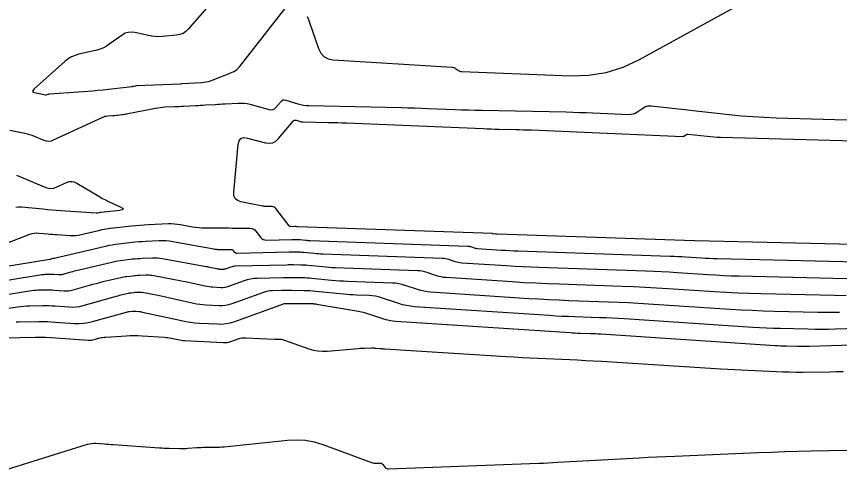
# Model space of a CAD drawing. Extents: x 1768942 to 1774819, y 723037 to 732099.
# Drawn here: x 1770696.7 to 1770786.5, y 731389.7 to 731439.3 of the extents above; entities that cross this region are included whole.
import ezdxf

# ---------------------------------------------------------------- set-up
doc = ezdxf.new("R2010")
doc.units = 0
doc.layers.add('R_Contours', color=7, linetype='Continuous')

msp = doc.modelspace()

# ---------------------------------------------------------------- linework, layer by layer
at = {"layer": 'R_Contours'}
for points in [[(1770720.032, 731443.185), (1770715.475, 731437.917), (1770715.205, 731437.656), (1770714.901, 731437.459), (1770714.564, 731437.326), (1770714.194, 731437.258), (1770712.634, 731437.115), (1770712.255, 731437.095), (1770711.877, 731437.105), (1770711.501, 731437.145), (1770711.127, 731437.215), (1770709.636, 731437.556), (1770709.271, 731437.603), (1770708.921, 731437.573), (1770708.587, 731437.465), (1770708.269, 731437.28), (1770706.856, 731436.265), (1770706.509, 731436.04), (1770706.144, 731435.853), (1770705.763, 731435.705), (1770705.364, 731435.594), (1770703.549, 731435.187), (1770703.123, 731435.064), (1770702.724, 731434.89), (1770702.35, 731434.666), (1770702.002, 731434.392), (1770698.615, 731431.361), (1770698.508, 731431.238), (1770698.488, 731431.138), (1770698.556, 731431.062), (1770698.711, 731431.01), (1770699.881, 731430.773), (1770699.893, 731430.77), (1770699.904, 731430.767), (1770699.915, 731430.764), (1770699.926, 731430.759), (1770699.969, 731430.741), (1770699.98, 731430.738), (1770699.991, 731430.737), (1770700.001, 731430.738), (1770700.012, 731430.742), (1770700.185, 731430.822), (1770700.218, 731430.835), (1770700.251, 731430.846), (1770700.286, 731430.853), (1770700.321, 731430.857), (1770703.987, 731431.106), (1770704.531, 731431.147), (1770705.075, 731431.194), (1770705.618, 731431.247), (1770706.161, 731431.307), (1770709.33, 731431.677), (1770709.372, 731431.682), (1770709.415, 731431.688), (1770709.457, 731431.695), (1770709.499, 731431.703), (1770709.667, 731431.737), (1770709.709, 731431.744), (1770709.752, 731431.75), (1770709.794, 731431.754), (1770709.837, 731431.757), (1770714.591, 731431.967), (1770714.63, 731431.968), (1770714.669, 731431.97), (1770714.766, 731431.976), (1770714.825, 731431.979), (1770716.95, 731432.099), (1770717.195, 731432.122), (1770717.436, 731432.163), (1770717.674, 731432.221), (1770717.908, 731432.297), (1770718.911, 731432.665), (1770719.104, 731432.738), (1770719.297, 731432.814), (1770719.488, 731432.894), (1770719.677, 731432.977), (1770720.433, 731433.317), (1770720.614, 731433.412), (1770720.78, 731433.526), (1770720.93, 731433.661), (1770721.064, 731433.814), (1770726.908, 731441.35)], [(1770728.455, 731439.311), (1770728.58, 731438.981), (1770728.699, 731438.648), (1770729.672, 731435.827), (1770729.924, 731435.314), (1770730.279, 731434.936), (1770730.738, 731434.693), (1770731.3, 731434.586), (1770744.277, 731433.761), (1770744.373, 731433.748), (1770744.464, 731433.724), (1770744.55, 731433.687), (1770744.633, 731433.638), (1770744.955, 731433.416), (1770745.038, 731433.368), (1770745.124, 731433.332), (1770745.216, 731433.309), (1770745.311, 731433.298), (1770757.173, 731432.84), (1770759.151, 731432.893), (1770761.068, 731433.207), (1770762.923, 731433.784), (1770764.717, 731434.621), (1770780.279, 731443.173)], [(1770787.322, 731428), (1770786.039, 731428.037), (1770784.757, 731428.074), (1770779.627, 731428.216), (1770778.346, 731428.265), (1770777.066, 731428.341), (1770775.789, 731428.444), (1770774.513, 731428.574), (1770766.009, 731429.53), (1770765.787, 731429.537), (1770765.575, 731429.505), (1770765.371, 731429.436), (1770765.177, 731429.328), (1770764.419, 731428.823), (1770764.225, 731428.713), (1770764.021, 731428.638), (1770763.808, 731428.597), (1770763.585, 731428.589), (1770759.632, 731428.756), (1770758.897, 731428.785), (1770758.162, 731428.81), (1770757.427, 731428.83), (1770756.692, 731428.847), (1770747.508, 731429.033), (1770746.775, 731429.05), (1770746.041, 731429.07), (1770745.308, 731429.095), (1770744.575, 731429.124), (1770741.643, 731429.245), (1770740.91, 731429.274), (1770740.177, 731429.298), (1770739.444, 731429.319), (1770738.71, 731429.336), (1770728.613, 731429.545), (1770728.321, 731429.561), (1770728.033, 731429.598), (1770727.747, 731429.656), (1770727.466, 731429.734), (1770726.173, 731430.142), (1770725.987, 731430.176), (1770725.816, 731430.156), (1770725.662, 731430.081), (1770725.523, 731429.952), (1770725, 731429.328), (1770724.861, 731429.198), (1770724.705, 731429.12), (1770724.533, 731429.094), (1770724.345, 731429.121), (1770722.224, 731429.685), (1770721.904, 731429.757), (1770721.581, 731429.803), (1770721.255, 731429.823), (1770720.927, 731429.818), (1770719.482, 731429.737), (1770719.216, 731429.722), (1770718.95, 731429.707), (1770718.684, 731429.692), (1770718.418, 731429.677), (1770717.353, 731429.617), (1770717.087, 731429.602), (1770716.821, 731429.587), (1770716.554, 731429.573), (1770716.288, 731429.558), (1770714.993, 731429.489), (1770714.733, 731429.476), (1770714.474, 731429.463), (1770714.214, 731429.45), (1770713.955, 731429.439), (1770712.917, 731429.393), (1770712.658, 731429.377), (1770712.4, 731429.351), (1770712.144, 731429.315), (1770711.889, 731429.269), (1770708.706, 731428.637), (1770708.584, 731428.614), (1770708.461, 731428.594), (1770708.338, 731428.575), (1770708.215, 731428.56), (1770707.721, 731428.502), (1770707.597, 731428.489), (1770707.473, 731428.476), (1770707.349, 731428.466), (1770707.225, 731428.456), (1770706.649, 731428.417), (1770706.513, 731428.402), (1770706.38, 731428.374), (1770706.25, 731428.335), (1770706.123, 731428.283), (1770700.748, 731425.802), (1770700.496, 731425.714), (1770700.242, 731425.681), (1770699.988, 731425.704), (1770699.733, 731425.783), (1770698.709, 731426.209), (1770698.451, 731426.309), (1770698.189, 731426.397), (1770697.923, 731426.471), (1770697.654, 731426.532), (1770695.997, 731426.868)], [(1770794.384, 731414.274), (1770770.768, 731414.823), (1770770.757, 731414.824), (1770770.745, 731414.824), (1770770.715, 731414.826), (1770770.698, 731414.827), (1770749.188, 731415.56), (1770749.144, 731415.561), (1770749.099, 731415.563), (1770749.055, 731415.566), (1770749.01, 731415.569), (1770748.762, 731415.585), (1770748.753, 731415.586), (1770748.744, 731415.587), (1770748.735, 731415.589), (1770748.726, 731415.592), (1770748.69, 731415.604), (1770748.681, 731415.607), (1770748.672, 731415.609), (1770748.663, 731415.61), (1770748.654, 731415.611), (1770727.428, 731416.361), (1770727.407, 731416.362), (1770727.386, 731416.363), (1770727.365, 731416.365), (1770727.344, 731416.367), (1770727.242, 731416.377), (1770727.23, 731416.378), (1770727.218, 731416.379), (1770727.206, 731416.379), (1770727.194, 731416.38), (1770727.145, 731416.38), (1770727.133, 731416.38), (1770727.12, 731416.38), (1770727.108, 731416.38), (1770727.096, 731416.38), (1770726.704, 731416.371), (1770726.638, 731416.376), (1770726.579, 731416.396), (1770726.526, 731416.43), (1770726.48, 731416.478), (1770725.037, 731418.351), (1770724.951, 731418.441), (1770724.854, 731418.506), (1770724.743, 731418.545), (1770724.62, 731418.559), (1770724.103, 731418.564), (1770723.974, 731418.569), (1770723.845, 731418.579), (1770723.718, 731418.595), (1770723.59, 731418.618), (1770721.227, 731419.087), (1770720.851, 731419.218), (1770720.594, 731419.438), (1770720.456, 731419.747), (1770720.438, 731420.145), (1770720.923, 731425.325), (1770721.021, 731425.732), (1770721.225, 731425.986), (1770721.535, 731426.089), (1770721.95, 731426.041), (1770723.893, 731425.523), (1770724.308, 731425.466), (1770724.686, 731425.522), (1770725.028, 731425.694), (1770725.334, 731425.98), (1770726.937, 731427.893), (1770727.002, 731427.954), (1770727.075, 731427.989), (1770727.155, 731427.998), (1770727.242, 731427.982), (1770727.608, 731427.867), (1770727.7, 731427.842), (1770727.793, 731427.823), (1770727.887, 731427.811), (1770727.982, 731427.805), (1770730.763, 731427.748), (1770731.258, 731427.736), (1770731.754, 731427.722), (1770732.249, 731427.706), (1770732.744, 731427.686), (1770747.636, 731427.068), (1770748.077, 731427.051), (1770748.518, 731427.036), (1770748.959, 731427.024), (1770749.4, 731427.014), (1770751.163, 731426.978), (1770751.604, 731426.968), (1770752.045, 731426.955), (1770752.486, 731426.941), (1770752.927, 731426.923), (1770769.424, 731426.228), (1770769.48, 731426.23), (1770769.534, 731426.24), (1770769.585, 731426.259), (1770769.634, 731426.287), (1770769.825, 731426.414), (1770769.874, 731426.441), (1770769.925, 731426.459), (1770769.979, 731426.467), (1770770.035, 731426.465), (1770772.096, 731426.233), (1770772.459, 731426.196), (1770772.822, 731426.167), (1770773.186, 731426.146), (1770773.55, 731426.132), (1770793.475, 731425.58)], [(1770696.718, 731421.981), (1770699.922, 731420.648), (1770700.21, 731420.559), (1770700.496, 731420.533), (1770700.781, 731420.57), (1770701.065, 731420.669), (1770702.199, 731421.193), (1770702.481, 731421.287), (1770702.758, 731421.309), (1770703.032, 731421.257), (1770703.301, 731421.133), (1770705.514, 731419.806), (1770705.821, 731419.627), (1770706.131, 731419.456), (1770706.446, 731419.292), (1770706.764, 731419.136), (1770708.047, 731418.526), (1770708.284, 731418.388), (1770708.352, 731418.278), (1770708.251, 731418.197), (1770707.983, 731418.144), (1770705.951, 731417.923), (1770705.908, 731417.918), (1770705.865, 731417.911), (1770705.822, 731417.903), (1770705.78, 731417.893), (1770705.61, 731417.853), (1770705.567, 731417.845), (1770705.524, 731417.839), (1770705.481, 731417.837), (1770705.438, 731417.839), (1770701.583, 731418.109), (1770701.088, 731418.145), (1770700.594, 731418.184), (1770700.1, 731418.226), (1770699.606, 731418.27), (1770697.282, 731418.487), (1770696.965, 731418.498), (1770696.653, 731418.474)], [(1770691.428, 731412.95), (1770698.192, 731415.545), (1770698.429, 731415.621), (1770698.671, 731415.669), (1770698.916, 731415.688), (1770699.165, 731415.679), (1770700.169, 731415.586), (1770700.421, 731415.563), (1770700.672, 731415.542), (1770700.923, 731415.522), (1770701.175, 731415.504), (1770702.553, 731415.407), (1770702.865, 731415.397), (1770703.176, 731415.41), (1770703.485, 731415.448), (1770703.792, 731415.509), (1770705.676, 731415.957), (1770706.093, 731416.05), (1770706.512, 731416.129), (1770706.934, 731416.195), (1770707.358, 731416.248), (1770709.28, 731416.457), (1770709.742, 731416.504), (1770710.205, 731416.544), (1770710.669, 731416.576), (1770711.133, 731416.601), (1770713.3, 731416.702), (1770713.635, 731416.708), (1770713.968, 731416.696), (1770714.299, 731416.664), (1770714.63, 731416.613), (1770715.949, 731416.374), (1770716.279, 731416.321), (1770716.611, 731416.283), (1770716.944, 731416.259), (1770717.279, 731416.25), (1770718.818, 731416.24), (1770719.186, 731416.237), (1770719.555, 731416.234), (1770719.923, 731416.231), (1770720.291, 731416.227), (1770722.201, 731416.207), (1770722.395, 731416.185), (1770722.57, 731416.123), (1770722.724, 731416.021), (1770722.859, 731415.879), (1770723.357, 731415.232), (1770723.492, 731415.091), (1770723.647, 731414.992), (1770723.821, 731414.934), (1770724.015, 731414.918), (1770726.791, 731414.984), (1770726.865, 731414.985), (1770726.938, 731414.986), (1770727.011, 731414.986), (1770727.085, 731414.985), (1770727.378, 731414.981), (1770727.451, 731414.98), (1770727.524, 731414.976), (1770727.597, 731414.971), (1770727.67, 731414.965), (1770728.28, 731414.904), (1770728.407, 731414.892), (1770728.533, 731414.883), (1770728.659, 731414.875), (1770728.786, 731414.87), (1770745.926, 731414.264), (1770746.022, 731414.257), (1770746.116, 731414.243), (1770746.21, 731414.222), (1770746.302, 731414.195), (1770746.668, 731414.071), (1770746.76, 731414.043), (1770746.854, 731414.021), (1770746.948, 731414.006), (1770747.044, 731413.996), (1770749.611, 731413.827), (1770750.072, 731413.798), (1770750.532, 731413.773), (1770750.992, 731413.752), (1770751.453, 731413.735), (1770768.058, 731413.169), (1770768.485, 731413.153), (1770768.911, 731413.133), (1770769.337, 731413.11), (1770769.763, 731413.084), (1770771.467, 731412.972), (1770771.893, 731412.946), (1770772.319, 731412.925), (1770772.746, 731412.908), (1770773.172, 731412.896), (1770791.589, 731412.468)], [(1770788.795, 731410.661), (1770775.576, 731410.968), (1770774.729, 731410.993), (1770773.882, 731411.026), (1770773.035, 731411.068), (1770772.189, 731411.119), (1770768.805, 731411.342), (1770767.959, 731411.395), (1770767.113, 731411.44), (1770766.266, 731411.479), (1770765.419, 731411.511), (1770753.718, 731411.91), (1770752.841, 731411.943), (1770751.965, 731411.983), (1770751.088, 731412.031), (1770750.213, 731412.085), (1770745.326, 731412.407), (1770745.143, 731412.425), (1770744.963, 731412.455), (1770744.786, 731412.496), (1770744.61, 731412.55), (1770743.914, 731412.785), (1770743.738, 731412.838), (1770743.56, 731412.877), (1770743.38, 731412.903), (1770743.198, 731412.916), (1770730.143, 731413.378), (1770729.911, 731413.388), (1770729.679, 731413.402), (1770729.448, 731413.419), (1770729.217, 731413.441), (1770728.098, 731413.553), (1770727.965, 731413.565), (1770727.831, 731413.574), (1770727.696, 731413.58), (1770727.562, 731413.583), (1770727.024, 731413.59), (1770726.89, 731413.591), (1770726.756, 731413.591), (1770726.621, 731413.59), (1770726.487, 731413.587), (1770720.775, 731413.452), (1770720.715, 731413.457), (1770720.661, 731413.475), (1770720.613, 731413.506), (1770720.571, 731413.549), (1770720.417, 731413.749), (1770720.376, 731413.793), (1770720.328, 731413.825), (1770720.274, 731413.844), (1770720.214, 731413.851), (1770719.624, 731413.857), (1770719.51, 731413.858), (1770719.396, 731413.859), (1770719.282, 731413.86), (1770719.168, 731413.861), (1770718.713, 731413.864), (1770718.599, 731413.867), (1770718.486, 731413.875), (1770718.374, 731413.888), (1770718.261, 731413.906), (1770713.776, 731414.72), (1770713.409, 731414.776), (1770713.041, 731414.812), (1770712.671, 731414.826), (1770712.3, 731414.819), (1770710.803, 731414.749), (1770710.437, 731414.729), (1770710.071, 731414.704), (1770709.705, 731414.672), (1770709.34, 731414.636), (1770707.88, 731414.477), (1770707.517, 731414.431), (1770707.155, 731414.374), (1770706.795, 731414.306), (1770706.437, 731414.227), (1770700.856, 731412.898), (1770700.845, 731412.896), (1770700.835, 731412.895), (1770700.824, 731412.894), (1770700.814, 731412.895), (1770700.767, 731412.898), (1770700.75, 731412.899), (1770700.733, 731412.901), (1770700.699, 731412.904), (1770700.691, 731412.904), (1770700.682, 731412.904), (1770700.674, 731412.902), (1770700.666, 731412.899), (1770700.491, 731412.832), (1770700.459, 731412.821), (1770700.426, 731412.811), (1770700.393, 731412.803), (1770700.36, 731412.797), (1770692.084, 731411.45)], [(1770787.255, 731408.834), (1770786, 731408.855), (1770777.98, 731409.041), (1770776.712, 731409.077), (1770775.444, 731409.127), (1770774.177, 731409.19), (1770772.911, 731409.267), (1770767.847, 731409.6), (1770766.581, 731409.679), (1770765.314, 731409.747), (1770764.047, 731409.805), (1770762.779, 731409.853), (1770755.983, 731410.085), (1770754.69, 731410.134), (1770753.397, 731410.194), (1770752.105, 731410.263), (1770750.814, 731410.343), (1770743.608, 731410.819), (1770743.339, 731410.845), (1770743.073, 731410.889), (1770742.811, 731410.95), (1770742.553, 731411.028), (1770741.525, 731411.376), (1770741.267, 731411.453), (1770741.005, 731411.511), (1770740.739, 731411.55), (1770740.47, 731411.569), (1770731.5, 731411.886), (1770731.163, 731411.901), (1770730.826, 731411.921), (1770730.489, 731411.947), (1770730.153, 731411.978), (1770728.526, 731412.141), (1770728.332, 731412.158), (1770728.137, 731412.171), (1770727.942, 731412.18), (1770727.746, 731412.185), (1770726.964, 731412.195), (1770726.769, 731412.196), (1770726.573, 731412.196), (1770726.378, 731412.194), (1770726.182, 731412.19), (1770720.635, 731412.06), (1770720.504, 731412.051), (1770720.374, 731412.032), (1770720.246, 731412.003), (1770720.121, 731411.963), (1770719.517, 731411.745), (1770719.444, 731411.723), (1770719.371, 731411.708), (1770719.296, 731411.701), (1770719.22, 731411.701), (1770718.914, 731411.717), (1770718.838, 731411.723), (1770718.762, 731411.732), (1770718.687, 731411.743), (1770718.612, 731411.758), (1770717.961, 731411.902), (1770717.827, 731411.931), (1770717.694, 731411.958), (1770717.56, 731411.985), (1770717.425, 731412.01), (1770712.655, 731412.876), (1770712.386, 731412.917), (1770712.115, 731412.943), (1770711.844, 731412.953), (1770711.572, 731412.948), (1770710.473, 731412.897), (1770710.205, 731412.883), (1770709.936, 731412.864), (1770709.668, 731412.841), (1770709.4, 731412.814), (1770708.329, 731412.697), (1770708.062, 731412.664), (1770707.797, 731412.622), (1770707.533, 731412.572), (1770707.27, 731412.514), (1770703.413, 731411.596), (1770703.226, 731411.55), (1770703.04, 731411.503), (1770702.854, 731411.453), (1770702.669, 731411.402), (1770701.794, 731411.155), (1770701.676, 731411.127), (1770701.557, 731411.11), (1770701.436, 731411.103), (1770701.315, 731411.106), (1770700.806, 731411.144), (1770700.696, 731411.15), (1770700.585, 731411.155), (1770700.474, 731411.156), (1770700.363, 731411.156), (1770699.919, 731411.148), (1770699.809, 731411.144), (1770699.698, 731411.137), (1770699.588, 731411.125), (1770699.478, 731411.109), (1770692.836, 731410.028)], [(1770786.55, 731407.002), (1770785.357, 731407.006), (1770784.164, 731407.026), (1770779.391, 731407.137), (1770778.199, 731407.171), (1770777.006, 731407.217), (1770775.815, 731407.277), (1770774.623, 731407.349), (1770765.686, 731407.938), (1770764.601, 731408.005), (1770763.516, 731408.063), (1770762.431, 731408.113), (1770761.345, 731408.154), (1770757.001, 731408.302), (1770755.915, 731408.344), (1770754.83, 731408.394), (1770753.745, 731408.452), (1770752.66, 731408.519), (1770741.89, 731409.23), (1770741.534, 731409.265), (1770741.183, 731409.323), (1770740.837, 731409.404), (1770740.495, 731409.507), (1770739.137, 731409.967), (1770738.795, 731410.069), (1770738.449, 731410.146), (1770738.097, 731410.197), (1770737.741, 731410.222), (1770732.857, 731410.395), (1770732.414, 731410.414), (1770731.972, 731410.44), (1770731.531, 731410.474), (1770731.089, 731410.515), (1770728.954, 731410.729), (1770728.699, 731410.752), (1770728.443, 731410.769), (1770728.187, 731410.781), (1770727.93, 731410.787), (1770726.904, 731410.8), (1770726.647, 731410.802), (1770726.391, 731410.801), (1770726.134, 731410.799), (1770725.878, 731410.794), (1770723.006, 731410.726), (1770722.636, 731410.703), (1770722.272, 731410.65), (1770721.914, 731410.567), (1770721.561, 731410.456), (1770719.864, 731409.843), (1770719.66, 731409.781), (1770719.453, 731409.739), (1770719.243, 731409.719), (1770719.03, 731409.72), (1770718.171, 731409.765), (1770717.957, 731409.781), (1770717.744, 731409.805), (1770717.532, 731409.838), (1770717.322, 731409.88), (1770715.493, 731410.283), (1770715.118, 731410.364), (1770714.742, 731410.442), (1770714.366, 731410.515), (1770713.988, 731410.586), (1770711.533, 731411.032), (1770711.362, 731411.058), (1770711.19, 731411.074), (1770711.017, 731411.081), (1770710.844, 731411.078), (1770710.144, 731411.045), (1770709.973, 731411.036), (1770709.802, 731411.024), (1770709.631, 731411.009), (1770709.46, 731410.992), (1770708.778, 731410.918), (1770708.608, 731410.896), (1770708.439, 731410.87), (1770708.27, 731410.838), (1770708.103, 731410.801), (1770706.165, 731410.34), (1770705.787, 731410.248), (1770705.41, 731410.152), (1770705.034, 731410.052), (1770704.659, 731409.948), (1770702.872, 731409.444), (1770702.632, 731409.387), (1770702.39, 731409.351), (1770702.145, 731409.337), (1770701.898, 731409.345), (1770700.862, 731409.42), (1770700.636, 731409.434), (1770700.411, 731409.443), (1770700.185, 731409.446), (1770699.959, 731409.445), (1770699.056, 731409.43), (1770698.83, 731409.422), (1770698.605, 731409.406), (1770698.381, 731409.382), (1770698.158, 731409.35), (1770693.587, 731408.606)], [(1770799.672, 731405.613), (1770786.096, 731405.191), (1770785.343, 731405.173), (1770784.59, 731405.164), (1770783.837, 731405.167), (1770783.085, 731405.179), (1770780.073, 731405.249), (1770779.32, 731405.271), (1770778.568, 731405.3), (1770777.816, 731405.338), (1770777.064, 731405.383), (1770763.081, 731406.304), (1770762.4, 731406.346), (1770761.719, 731406.383), (1770761.037, 731406.414), (1770760.355, 731406.44), (1770757.626, 731406.533), (1770756.944, 731406.559), (1770756.262, 731406.591), (1770755.58, 731406.627), (1770754.899, 731406.67), (1770740.172, 731407.641), (1770739.73, 731407.685), (1770739.293, 731407.757), (1770738.863, 731407.857), (1770738.438, 731407.986), (1770736.565, 731408.62), (1770736.232, 731408.719), (1770735.895, 731408.794), (1770735.554, 731408.843), (1770735.208, 731408.868), (1770733.814, 731408.917), (1770733.466, 731408.932), (1770733.118, 731408.953), (1770732.771, 731408.98), (1770732.424, 731409.012), (1770729.382, 731409.317), (1770729.066, 731409.345), (1770728.749, 731409.366), (1770728.432, 731409.381), (1770728.115, 731409.388), (1770726.722, 731409.406), (1770726.465, 731409.408), (1770726.208, 731409.408), (1770725.951, 731409.405), (1770725.694, 731409.4), (1770724.666, 731409.376), (1770724.411, 731409.36), (1770724.16, 731409.323), (1770723.912, 731409.266), (1770723.669, 731409.189), (1770720.211, 731407.941), (1770719.876, 731407.839), (1770719.536, 731407.771), (1770719.19, 731407.737), (1770718.84, 731407.738), (1770717.428, 731407.813), (1770717.076, 731407.838), (1770716.726, 731407.879), (1770716.378, 731407.933), (1770716.031, 731408.002), (1770712.172, 731408.853), (1770711.982, 731408.894), (1770711.792, 731408.933), (1770711.602, 731408.97), (1770711.411, 731409.006), (1770710.412, 731409.187), (1770710.338, 731409.199), (1770710.264, 731409.206), (1770710.19, 731409.208), (1770710.115, 731409.207), (1770709.814, 731409.193), (1770709.741, 731409.189), (1770709.667, 731409.184), (1770709.594, 731409.178), (1770709.52, 731409.17), (1770709.227, 731409.138), (1770709.154, 731409.129), (1770709.081, 731409.118), (1770709.008, 731409.104), (1770708.936, 731409.088), (1770708.103, 731408.89), (1770707.94, 731408.85), (1770707.778, 731408.809), (1770707.616, 731408.766), (1770707.455, 731408.721), (1770703.951, 731407.732), (1770703.588, 731407.646), (1770703.223, 731407.593), (1770702.854, 731407.571), (1770702.481, 731407.583), (1770700.917, 731407.696), (1770700.577, 731407.717), (1770700.237, 731407.731), (1770699.896, 731407.736), (1770699.555, 731407.734), (1770698.192, 731407.711), (1770697.852, 731407.699), (1770697.512, 731407.675), (1770697.174, 731407.639), (1770696.837, 731407.59), (1770694.339, 731407.184)], [(1770696.697, 731405.977), (1770696.976, 731405.987), (1770699.152, 731406.023), (1770699.607, 731406.026), (1770700.063, 731406.018), (1770700.518, 731406.001), (1770700.973, 731405.973), (1770703.064, 731405.821), (1770703.562, 731405.806), (1770704.056, 731405.834), (1770704.545, 731405.906), (1770705.03, 731406.02), (1770708.729, 731407.065), (1770708.811, 731407.085), (1770708.893, 731407.102), (1770708.976, 731407.113), (1770709.06, 731407.121), (1770709.397, 731407.141), (1770709.482, 731407.145), (1770709.566, 731407.146), (1770709.65, 731407.145), (1770709.735, 731407.141), (1770710.109, 731407.117), (1770710.199, 731407.109), (1770710.289, 731407.098), (1770710.378, 731407.084), (1770710.467, 731407.066), (1770714.741, 731406.124), (1770715.223, 731406.028), (1770715.708, 731405.952), (1770716.195, 731405.896), (1770716.685, 731405.86), (1770718.65, 731405.757), (1770719.138, 731405.755), (1770719.618, 731405.802), (1770720.092, 731405.896), (1770720.558, 731406.039), (1770725.981, 731407.997), (1770725.985, 731407.998), (1770725.988, 731407.998), (1770725.992, 731407.999), (1770725.996, 731407.999), (1770726.015, 731407.998), (1770726.027, 731407.998), (1770726.788, 731408.004), (1770726.916, 731408.004), (1770727.044, 731408.004), (1770727.173, 731408.004), (1770727.301, 731408.003), (1770728.977, 731407.981), (1770729.017, 731407.98), (1770729.056, 731407.979), (1770729.096, 731407.976), (1770729.135, 731407.973), (1770729.293, 731407.957), (1770729.332, 731407.952), (1770729.371, 731407.948), (1770729.411, 731407.942), (1770729.45, 731407.936), (1770733.821, 731407.204), (1770734.188, 731407.136), (1770734.551, 731407.052), (1770734.911, 731406.954), (1770735.266, 731406.842), (1770736.682, 731406.362), (1770737.038, 731406.254), (1770737.399, 731406.17), (1770737.765, 731406.11), (1770738.135, 731406.073), (1770757.138, 731404.82), (1770757.416, 731404.803), (1770757.694, 731404.788), (1770757.972, 731404.775), (1770758.25, 731404.764), (1770759.364, 731404.726), (1770759.643, 731404.716), (1770759.921, 731404.703), (1770760.199, 731404.688), (1770760.477, 731404.671), (1770779.505, 731403.417), (1770779.818, 731403.398), (1770780.13, 731403.383), (1770780.442, 731403.371), (1770780.755, 731403.362), (1770782.005, 731403.333), (1770782.318, 731403.327), (1770782.63, 731403.326), (1770782.943, 731403.33), (1770783.255, 731403.337), (1770801.905, 731403.917)], [(1770695.46, 731404.257), (1770698.748, 731404.313), (1770699.318, 731404.316), (1770699.889, 731404.306), (1770700.459, 731404.284), (1770701.028, 731404.249), (1770704.578, 731403.991), (1770704.738, 731403.986), (1770704.897, 731403.995), (1770705.054, 731404.018), (1770705.211, 731404.055), (1770705.832, 731404.231), (1770705.988, 731404.27), (1770706.146, 731404.302), (1770706.305, 731404.324), (1770706.466, 731404.338), (1770708.712, 731404.475), (1770709.14, 731404.494), (1770709.568, 731404.5), (1770709.996, 731404.493), (1770710.424, 731404.472), (1770712.879, 731404.314), (1770713.062, 731404.299), (1770713.244, 731404.277), (1770713.425, 731404.248), (1770713.605, 731404.212), (1770714.323, 731404.053), (1770714.503, 731404.017), (1770714.684, 731403.989), (1770714.867, 731403.968), (1770715.05, 731403.955), (1770719.295, 731403.732), (1770719.506, 731403.731), (1770719.713, 731403.751), (1770719.917, 731403.792), (1770720.118, 731403.853), (1770720.916, 731404.142), (1770721.118, 731404.203), (1770721.322, 731404.244), (1770721.529, 731404.264), (1770721.739, 731404.263), (1770724.891, 731404.095), (1770724.973, 731404.092), (1770725.055, 731404.089), (1770725.137, 731404.088), (1770725.219, 731404.088), (1770725.547, 731404.091), (1770725.628, 731404.088), (1770725.709, 731404.078), (1770725.788, 731404.061), (1770725.866, 731404.037), (1770728.639, 731403.053), (1770729.131, 731402.908), (1770729.629, 731402.817), (1770730.135, 731402.78), (1770730.647, 731402.799), (1770734.02, 731403.097), (1770734.188, 731403.111), (1770734.356, 731403.121), (1770734.524, 731403.128), (1770734.693, 731403.132), (1770735.462, 731403.143), (1770735.583, 731403.143), (1770735.705, 731403.14), (1770735.826, 731403.134), (1770735.947, 731403.124), (1770736.431, 731403.079), (1770736.553, 731403.068), (1770736.674, 731403.058), (1770736.795, 731403.049), (1770736.916, 731403.041), (1770750.16, 731402.219), (1770751.026, 731402.167), (1770751.893, 731402.119), (1770752.76, 731402.074), (1770753.628, 731402.033), (1770757.097, 731401.875), (1770757.964, 731401.834), (1770758.831, 731401.789), (1770759.698, 731401.741), (1770760.565, 731401.688), (1770773.587, 731400.876), (1770774.336, 731400.83), (1770775.086, 731400.788), (1770775.836, 731400.748), (1770776.586, 731400.711), (1770779.626, 731400.569), (1770780.357, 731400.54), (1770781.087, 731400.521), (1770781.818, 731400.513), (1770782.549, 731400.516), (1770785.473, 731400.548), (1770786.204, 731400.561), (1770786.934, 731400.586)], [(1770694.908, 731389.663), (1770704.464, 731392.632), (1770704.69, 731392.692), (1770704.92, 731392.73), (1770705.152, 731392.746), (1770705.386, 731392.741), (1770706.329, 731392.678), (1770706.564, 731392.662), (1770706.8, 731392.646), (1770707.036, 731392.629), (1770707.271, 731392.613), (1770712.336, 731392.257), (1770712.597, 731392.24), (1770712.859, 731392.226), (1770713.121, 731392.215), (1770713.383, 731392.207), (1770714.471, 731392.178), (1770714.713, 731392.175), (1770714.955, 731392.178), (1770715.197, 731392.187), (1770715.438, 731392.202), (1770716.403, 731392.274), (1770716.645, 731392.29), (1770716.887, 731392.301), (1770717.128, 731392.309), (1770717.37, 731392.313), (1770718.384, 731392.32), (1770718.633, 731392.325), (1770718.882, 731392.336), (1770719.131, 731392.353), (1770719.38, 731392.375), (1770726.318, 731393.09), (1770727.299, 731393.136), (1770728.267, 731393.071), (1770729.22, 731392.895), (1770730.16, 731392.608), (1770735.56, 731390.625), (1770735.659, 731390.595), (1770735.759, 731390.574), (1770735.86, 731390.565), (1770735.963, 731390.566), (1770736.378, 731390.591), (1770736.477, 731390.587), (1770736.566, 731390.56), (1770736.645, 731390.511), (1770736.714, 731390.44), (1770736.975, 731390.108), (1770737.044, 731390.037), (1770737.124, 731389.986), (1770737.214, 731389.958), (1770737.314, 731389.951), (1770753.71, 731390.572), (1770754.226, 731390.592), (1770754.742, 731390.615), (1770755.258, 731390.64), (1770755.774, 731390.668), (1770764.683, 731391.161), (1770765.651, 731391.213), (1770766.62, 731391.262), (1770767.589, 731391.307), (1770768.559, 731391.349), (1770777.657, 731391.729), (1770779.111, 731391.785), (1770780.565, 731391.833), (1770782.019, 731391.873), (1770783.473, 731391.905), (1770789.38, 731392.016)]]:
    msp.add_lwpolyline(points, dxfattribs=at)

doc.saveas('drawing.dxf')
